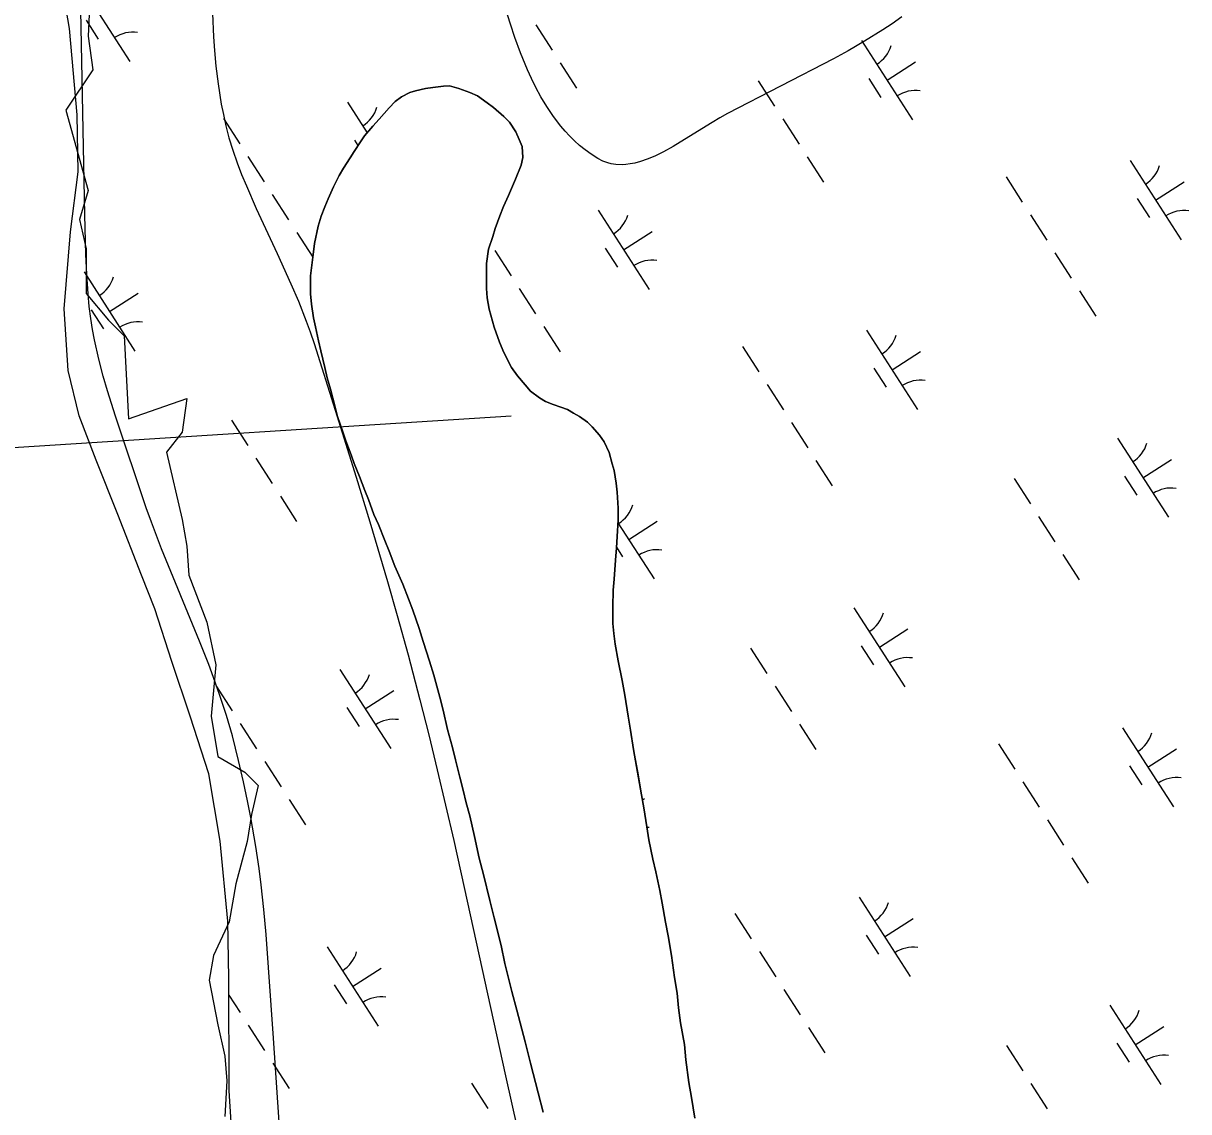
# Model space of a CAD drawing. Extents: x 3937982 to 3958556, y 219448 to 241894.
# Drawn here: x 3949325 to 3949944, y 230898 to 231475 of the extents above; entities that cross this region are included whole.
import ezdxf

# ---------------------------------------------------------------- set-up
doc = ezdxf.new("R2010")
doc.units = 0
for name, color, linetype in [('V-RIVR-EDGE', 7, 'Continuous'), ('V-SITE-VEGE', 7, 'Continuous'), ('V-TOPO-SHOR', 7, 'Continuous'), ('V-UTIL-LINE', 7, 'Continuous'), ('V-WETL-SWMP', 7, 'Continuous')]:
    doc.layers.add(name, color=color, linetype=linetype)

msp = doc.modelspace()

# ---------------------------------------------------------------- linework, layer by layer
at = {"layer": 'V-RIVR-EDGE'}
msp.add_lwpolyline([(3949360.76, 231495.951), (3949359.573, 231468.645), (3949361.947, 231450.836), (3949347.701, 231429.467), (3949359.573, 231386.727), (3949354.824, 231371.293), (3949358.386, 231355.859), (3949358.386, 231332.115), (3949370.258, 231317.869), (3949378.568, 231309.558), (3949380.943, 231265.631), (3949411.81, 231276.316), (3949409.436, 231258.508), (3949401.125, 231247.823), (3949409.436, 231212.207), (3949411.81, 231197.96), (3949412.997, 231182.526), (3949422.495, 231157.595), (3949427.244, 231135.038), (3949424.87, 231107.732), (3949428.431, 231086.362), (3949442.678, 231078.052), (3949449.801, 231070.928), (3949446.239, 231055.495), (3949443.865, 231041.248), (3949437.929, 231018.691), (3949434.367, 230998.508), (3949426.057, 230980.7), (3949423.682, 230967.641), (3949428.431, 230943.897), (3949431.993, 230927.276), (3949433.18, 230914.216), (3949431.993, 230895.221)], dxfattribs=at)
at = {"layer": 'V-SITE-VEGE'}
for points in [[(3949620.449, 231410.713), (3949617.694, 231413.185), (3949615.134, 231415.706), (3949612.761, 231418.256), (3949610.551, 231420.828), (3949606.514, 231426.073), (3949603.002, 231431.285), (3949599.936, 231436.405), (3949597.241, 231441.39), (3949594.865, 231446.213), (3949592.756, 231450.85), (3949589.08, 231459.808), (3949586.124, 231467.877), (3949583.704, 231475.07), (3949579.761, 231487.839)], [(3949461.592, 230881.758), (3949457.891, 230936.835), (3949453.932, 230991.901), (3949452.789, 231005.066), (3949451.352, 231018.198), (3949450.229, 231026.93), (3949448.519, 231038.551), (3949445.871, 231053.995), (3949444.165, 231062.793), (3949442.044, 231072.822), (3949439.391, 231084.248), (3949436.061, 231097.259), (3949432.942, 231108.068), (3949429.479, 231118.74), (3949427.007, 231125.787), (3949423.544, 231135.12), (3949418.692, 231147.467), (3949398.474, 231196.558), (3949393.043, 231210.732), (3949390.309, 231218.359), (3949373.966, 231266.931), (3949369.725, 231280.458), (3949367.492, 231288.227), (3949365.174, 231297.148), (3949362.882, 231307.404), (3949361.85, 231312.909), (3949360.904, 231318.803), (3949360.091, 231325.127), (3949359.466, 231331.914), (3949358.805, 231342.386), (3949358.305, 231352.859), (3949357.668, 231373.81), (3949355.591, 231482.297)], [(3949425.541, 231480.734), (3949426.053, 231468.229), (3949426.538, 231461.02), (3949427.292, 231452.761), (3949428.435, 231443.336), (3949430.153, 231432.641), (3949431.267, 231426.999), (3949432.617, 231421.041), (3949434.251, 231414.774), (3949436.225, 231408.204), (3949438.613, 231401.354), (3949440.989, 231395.23), (3949443.483, 231389.154), (3949448.759, 231377.106), (3949459.863, 231353.228), (3949467.16, 231337.274), (3949471.115, 231328.081), (3949475.326, 231317.462), (3949477.402, 231311.738), (3949479.465, 231305.575), (3949490.712, 231270.161), (3949501.79, 231234.669), (3949509.017, 231210.953), (3949518.387, 231179.248)], [(3949791.613, 231478.858), (3949786.443, 231475.248), (3949781.457, 231471.955), (3949771.792, 231465.985), (3949763.053, 231460.953), (3949755.232, 231456.664), (3949699.033, 231427.691), (3949694.818, 231425.324), (3949690.785, 231422.905), (3949676.216, 231413.755), (3949670.178, 231410.14), (3949664.897, 231407.24), (3949660.297, 231404.997), (3949656.301, 231403.332), (3949652.838, 231402.14), (3949649.84, 231401.329), (3949647.245, 231400.819), (3949644.998, 231400.537), (3949643.053, 231400.422), (3949639.698, 231400.549), (3949637.228, 231400.934), (3949635.405, 231401.397), (3949632.721, 231402.384), (3949630.097, 231403.748), (3949626.63, 231405.976), (3949623.421, 231408.305), (3949620.449, 231410.713)], [(3949518.387, 231179.248), (3949523.572, 231161.083), (3949529.321, 231140.271), (3949535.631, 231116.414), (3949540.333, 231097.812), (3949544.878, 231079.169), (3949553.578, 231041.793), (3949559.169, 231016.828), (3949581.066, 230916.885), (3949587.519, 230888.398)]]:
    msp.add_lwpolyline(points, dxfattribs=at)
at = {"layer": 'V-TOPO-SHOR'}
for points in [[(3949601.097, 230897.575), (3949598.496, 230907.79), (3949594.337, 230923.625), (3949591.476, 230934.863), (3949587.056, 230951.72), (3949584.455, 230961.679), (3949580.814, 230976.492), (3949578.725, 230985.946), (3949575.084, 231000.759), (3949572.743, 231009.952), (3949569.357, 231023.746), (3949567.021, 231032.429), (3949564.67, 231043.925), (3949562.065, 231054.908), (3949560.246, 231061.804), (3949558.681, 231068.443), (3949556.863, 231075.341), (3949554.522, 231084.534), (3949552.959, 231091.176), (3949550.36, 231100.626), (3949548.015, 231110.841), (3949546.197, 231117.739), (3949543.078, 231129.486), (3949540.745, 231136.89), (3949537.376, 231147.359), (3949535.299, 231154.255), (3949531.934, 231163.956), (3949529.606, 231170.081), (3949526.505, 231177.739), (3949524.439, 231182.589), (3949522.372, 231187.436), (3949519.27, 231195.35), (3949516.943, 231200.965), (3949513.584, 231209.389), (3949511.26, 231214.746), (3949508.413, 231222.662), (3949506.347, 231227.509), (3949503.502, 231234.913), (3949500.659, 231241.804), (3949499.105, 231246.398), (3949496.26, 231253.802), (3949494.706, 231258.653), (3949491.857, 231266.823), (3949490.555, 231272.443), (3949488.216, 231281.38), (3949486.399, 231287.254), (3949485.099, 231292.873), (3949483.016, 231301.559), (3949481.713, 231306.923), (3949480.147, 231314.33), (3949479.102, 231319.182), (3949478.049, 231326.338), (3949477.515, 231331.962), (3949477.474, 231341.421), (3949478.709, 231351.397), (3949479.7, 231358.561), (3949481.705, 231367.775), (3949483.217, 231373.151), (3949485.242, 231378.017), (3949487.011, 231382.371), (3949489.797, 231388.775), (3949492.84, 231394.669), (3949495.124, 231398.515), (3949498.679, 231404.156), (3949500.711, 231407.488), (3949504.012, 231412.616), (3949506.3, 231415.694), (3949510.625, 231420.826), (3949513.932, 231424.677), (3949519.276, 231430.581), (3949522.585, 231433.917), (3949525.899, 231436.489), (3949530.235, 231438.81), (3949533.298, 231439.59), (3949538.662, 231440.891), (3949542.496, 231441.419), (3949548.118, 231442.209), (3949551.442, 231442.226), (3949556.306, 231440.966)], [(3949556.306, 231440.966), (3949562.196, 231438.691), (3949566.294, 231436.92), (3949571.424, 231433.362), (3949574.758, 231430.821), (3949580.148, 231425.985), (3949583.231, 231422.93), (3949586.575, 231417.83), (3949588.383, 231413.748), (3949589.934, 231410.175), (3949590.214, 231404.295), (3949589.465, 231400.201), (3949586.43, 231392.773), (3949582.631, 231384.063), (3949580.099, 231378.173), (3949578.076, 231373.305), (3949575.547, 231366.646), (3949574.287, 231362.294), (3949572.016, 231355.636), (3949571.025, 231347.963), (3949571.049, 231342.593), (3949571.084, 231334.667), (3949571.36, 231329.809), (3949572.409, 231323.677), (3949575.006, 231314.228), (3949577.853, 231306.314), (3949580.179, 231300.699), (3949584.304, 231292.792), (3949587.39, 231288.458), (3949591.502, 231283.616), (3949594.329, 231280.307), (3949599.203, 231276.747), (3949602.279, 231274.716), (3949606.377, 231273.198), (3949610.475, 231271.683), (3949614.059, 231270.419), (3949617.135, 231268.644), (3949620.467, 231266.868), (3949624.572, 231263.816), (3949627.14, 231261.271), (3949630.992, 231256.941), (3949633.566, 231253.374), (3949636.147, 231247.758), (3949637.707, 231241.628), (3949638.746, 231238.055), (3949639.796, 231231.411), (3949640.329, 231226.555), (3949640.878, 231218.119), (3949640.904, 231211.984), (3949640.431, 231203.032), (3949639.946, 231197.15), (3949639.463, 231190.5), (3949638.738, 231180.524), (3949638.252, 231174.642), (3949638.035, 231165.693), (3949638.074, 231156.999), (3949638.609, 231151.631), (3949639.399, 231146.009), (3949640.972, 231137.068), (3949643.063, 231126.594), (3949644.374, 231118.929), (3949646.213, 231107.687), (3949647.523, 231100.277), (3949649.1, 231090.058), (3949649.627, 231086.99), (3949651.462, 231076.517), (3949653.297, 231066.041), (3949654.603, 231059.143), (3949656.182, 231048.922), (3949657.235, 231042.022), (3949659.324, 231031.805), (3949660.887, 231025.165), (3949662.976, 231015.201), (3949664.282, 231008.56), (3949666.117, 230998.34), (3949667.426, 230991.187), (3949669.261, 230980.711), (3949670.846, 230968.956), (3949672.161, 230960.78), (3949672.962, 230952.856), (3949674.018, 230944.935), (3949676.114, 230933.439), (3949676.916, 230925.259), (3949678.502, 230913.25), (3949679.814, 230905.328), (3949681.651, 230894.343)]]:
    msp.add_lwpolyline(points, dxfattribs=at)
at = {"layer": 'V-UTIL-LINE'}
msp.add_line((3947679.344, 231146.765), (3949584.13, 231267.067), dxfattribs=at)
at = {"layer": 'V-WETL-SWMP'}
for p, q in [((3949349.582, 231472.805), (3949342.005, 231517.083)), ((3949354.589, 231497.304), (3949381.652, 231455.261)), ((3949358.385, 231477.152), (3949364.88, 231467.061)), ((3949597.137, 231474.687), (3949605.797, 231461.233)), ((3949353.667, 231426.958), (3949349.582, 231472.805)), ((3949770.152, 231466.345), (3949797.214, 231424.302)), ((3949610.127, 231454.506), (3949618.787, 231441.052)), ((3949783.683, 231445.323), (3949798.818, 231455.066)), ((3949715.286, 231444.948), (3949723.946, 231431.494)), ((3949773.948, 231446.192), (3949780.443, 231436.102)), ((3949530.235, 231438.809), (3949525.898, 231436.489)), ((3949533.299, 231439.59), (3949530.235, 231438.809)), ((3949538.663, 231440.891), (3949533.299, 231439.59)), ((3949542.496, 231441.419), (3949538.663, 231440.891)), ((3949548.118, 231442.21), (3949542.496, 231441.419)), ((3949551.442, 231442.225), (3949548.118, 231442.21)), ((3949556.305, 231440.967), (3949551.442, 231442.225)), ((3949562.196, 231438.692), (3949556.305, 231440.967)), ((3949566.294, 231436.92), (3949562.196, 231438.692)), ((3949571.423, 231433.362), (3949566.294, 231436.92)), ((3949497.155, 231433.614), (3949507.655, 231417.302)), ((3949522.585, 231433.918), (3949519.276, 231430.58)), ((3949525.898, 231436.489), (3949522.585, 231433.918)), ((3949574.758, 231430.82), (3949571.423, 231433.362)), ((3949580.149, 231425.985), (3949574.758, 231430.82)), ((3949354.187, 231396.642), (3949353.667, 231426.958)), ((3949431.29, 231425.019), (3949439.95, 231411.565)), ((3949513.932, 231424.676), (3949510.625, 231420.827)), ((3949519.276, 231430.58), (3949513.932, 231424.676)), ((3949583.23, 231422.93), (3949580.149, 231425.985)), ((3949728.276, 231424.767), (3949736.935, 231411.313)), ((3949510.625, 231420.827), (3949506.3, 231415.694)), ((3949586.576, 231417.831), (3949583.23, 231422.93)), ((3949504.012, 231412.616), (3949500.71, 231407.488)), ((3949500.951, 231413.461), (3949502.753, 231410.661)), ((3949506.3, 231415.694), (3949504.012, 231412.616)), ((3949588.383, 231413.748), (3949586.576, 231417.831)), ((3949589.933, 231410.175), (3949588.383, 231413.748)), ((3949500.71, 231407.488), (3949498.679, 231404.155)), ((3949590.214, 231404.295), (3949589.933, 231410.175)), ((3949444.28, 231404.838), (3949452.94, 231391.384)), ((3949498.679, 231404.155), (3949495.124, 231398.515)), ((3949586.429, 231392.773), (3949589.465, 231400.201)), ((3949589.465, 231400.201), (3949590.214, 231404.295)), ((3949741.265, 231404.586), (3949749.925, 231391.132)), ((3949912.718, 231402.655), (3949939.78, 231360.611)), ((3949350.049, 231364.752), (3949354.187, 231396.642)), ((3949492.84, 231394.67), (3949489.797, 231388.776)), ((3949495.124, 231398.515), (3949492.84, 231394.67)), ((3949846.853, 231394.06), (3949855.513, 231380.606)), ((3949489.797, 231388.776), (3949487.012, 231382.372)), ((3949582.631, 231384.063), (3949586.429, 231392.773)), ((3949926.249, 231381.633), (3949941.384, 231391.375)), ((3949457.27, 231384.657), (3949465.93, 231371.204)), ((3949487.012, 231382.372), (3949485.241, 231378.017)), ((3949580.1, 231378.172), (3949582.631, 231384.063)), ((3949916.514, 231382.502), (3949923.009, 231372.412)), ((3949485.241, 231378.017), (3949483.217, 231373.151)), ((3949578.075, 231373.305), (3949580.1, 231378.172)), ((3949630.284, 231376.315), (3949657.347, 231334.272)), ((3949483.217, 231373.151), (3949481.706, 231367.775)), ((3949575.547, 231366.646), (3949578.075, 231373.305)), ((3949859.842, 231373.879), (3949868.502, 231360.425)), ((3949346.727, 231323.925), (3949350.049, 231364.752)), ((3949470.26, 231364.477), (3949478.703, 231351.359)), ((3949481.706, 231367.775), (3949479.7, 231358.561)), ((3949574.287, 231362.294), (3949575.547, 231366.646)), ((3949643.816, 231355.294), (3949658.951, 231365.036)), ((3949479.7, 231358.561), (3949478.708, 231351.398)), ((3949572.015, 231355.636), (3949574.287, 231362.294)), ((3949478.708, 231351.398), (3949477.473, 231341.421)), ((3949571.025, 231347.962), (3949572.015, 231355.636)), ((3949575.418, 231354.918), (3949584.078, 231341.464)), ((3949634.08, 231356.163), (3949640.575, 231346.072)), ((3949872.832, 231353.698), (3949881.492, 231340.244)), ((3949571.049, 231342.592), (3949571.025, 231347.962)), ((3949357.288, 231343.584), (3949384.35, 231301.541)), ((3949477.473, 231341.421), (3949477.514, 231331.961)), ((3949571.083, 231334.666), (3949571.049, 231342.592)), ((3949370.819, 231322.563), (3949385.955, 231332.305)), ((3949477.514, 231331.961), (3949478.049, 231326.338)), ((3949571.36, 231329.809), (3949571.083, 231334.666)), ((3949588.408, 231334.737), (3949597.068, 231321.284)), ((3949885.822, 231333.517), (3949894.482, 231320.064)), ((3949478.049, 231326.338), (3949479.103, 231319.183)), ((3949572.409, 231323.678), (3949571.36, 231329.809)), ((3949348.812, 231291.284), (3949346.727, 231323.925)), ((3949361.084, 231323.432), (3949367.579, 231313.342)), ((3949575.006, 231314.228), (3949572.409, 231323.678)), ((3949479.103, 231319.183), (3949480.147, 231314.33)), ((3949480.147, 231314.33), (3949481.713, 231306.922)), ((3949577.853, 231306.314), (3949575.006, 231314.228)), ((3949601.398, 231314.557), (3949610.058, 231301.103)), ((3949481.713, 231306.922), (3949483.015, 231301.558)), ((3949772.85, 231312.625), (3949799.913, 231270.582)), ((3949483.015, 231301.558), (3949485.098, 231292.874)), ((3949580.179, 231300.699), (3949577.853, 231306.314)), ((3949706.985, 231304.03), (3949715.645, 231290.576)), ((3949786.381, 231291.603), (3949801.517, 231301.346)), ((3949584.304, 231292.791), (3949580.179, 231300.699)), ((3949354.746, 231267.211), (3949348.812, 231291.284)), ((3949485.098, 231292.874), (3949486.4, 231287.254)), ((3949587.391, 231288.458), (3949584.304, 231292.791)), ((3949591.503, 231283.617), (3949587.391, 231288.458)), ((3949776.646, 231292.473), (3949783.141, 231282.382)), ((3949486.4, 231287.254), (3949488.215, 231281.381)), ((3949594.329, 231280.306), (3949591.503, 231283.617)), ((3949719.975, 231283.849), (3949728.635, 231270.396)), ((3949488.215, 231281.381), (3949490.555, 231272.442)), ((3949599.203, 231276.747), (3949594.329, 231280.306)), ((3949602.28, 231274.715), (3949599.203, 231276.747)), ((3949490.555, 231272.442), (3949491.858, 231266.823)), ((3949606.377, 231273.199), (3949602.28, 231274.715)), ((3949610.475, 231271.682), (3949606.377, 231273.199)), ((3949614.06, 231270.419), (3949610.475, 231271.682)), ((3949617.136, 231268.643), (3949614.06, 231270.419)), ((3949363.788, 231243.54), (3949354.746, 231267.211)), ((3949435.551, 231264.889), (3949444.211, 231251.435)), ((3949491.858, 231266.823), (3949494.706, 231258.653)), ((3949620.467, 231266.867), (3949617.136, 231268.643)), ((3949624.572, 231263.817), (3949620.467, 231266.867)), ((3949627.139, 231261.271), (3949624.572, 231263.817)), ((3949732.965, 231263.669), (3949741.625, 231250.215)), ((3949494.706, 231258.653), (3949496.261, 231253.802)), ((3949630.993, 231256.941), (3949627.139, 231261.271)), ((3949496.261, 231253.802), (3949499.105, 231246.399)), ((3949633.566, 231253.373), (3949630.993, 231256.941)), ((3949636.147, 231247.759), (3949633.566, 231253.373)), ((3949905.98, 231255.326), (3949933.042, 231213.283)), ((3949499.105, 231246.399), (3949500.659, 231241.804)), ((3949637.707, 231241.629), (3949636.147, 231247.759)), ((3949375.184, 231214.826), (3949363.788, 231243.54)), ((3949448.541, 231244.708), (3949457.201, 231231.254)), ((3949500.659, 231241.804), (3949503.502, 231234.913)), ((3949638.746, 231238.054), (3949637.707, 231241.629)), ((3949745.955, 231243.488), (3949754.615, 231230.034)), ((3949919.511, 231234.305), (3949934.646, 231244.047)), ((3949503.502, 231234.913), (3949506.346, 231227.51)), ((3949639.797, 231231.411), (3949638.746, 231238.054)), ((3949851.113, 231233.929), (3949859.773, 231220.476)), ((3949909.776, 231235.174), (3949916.27, 231225.084)), ((3949506.346, 231227.51), (3949508.413, 231222.661)), ((3949640.329, 231226.555), (3949639.797, 231231.411)), ((3949640.877, 231218.12), (3949640.329, 231226.555)), ((3949461.531, 231224.527), (3949470.191, 231211.073)), ((3949508.413, 231222.661), (3949511.259, 231214.747)), ((3949387.761, 231182.619), (3949375.184, 231214.826)), ((3949511.259, 231214.747), (3949513.584, 231209.388)), ((3949640.904, 231211.983), (3949640.877, 231218.12)), ((3949513.584, 231209.388), (3949516.944, 231200.965)), ((3949640.431, 231203.032), (3949640.904, 231211.983)), ((3949640.821, 231210.418), (3949660.045, 231180.552)), ((3949646.514, 231201.574), (3949661.65, 231211.316)), ((3949864.103, 231213.749), (3949872.763, 231200.295)), ((3949639.945, 231197.149), (3949640.431, 231203.032)), ((3949516.944, 231200.965), (3949519.269, 231195.35)), ((3949639.462, 231190.5), (3949639.945, 231197.149)), ((3949639.972, 231197.482), (3949643.274, 231192.353)), ((3949519.269, 231195.35), (3949522.372, 231187.437)), ((3949638.738, 231180.525), (3949639.462, 231190.5)), ((3949877.093, 231193.568), (3949885.753, 231180.114)), ((3949522.372, 231187.437), (3949524.438, 231182.588)), ((3949394.835, 231164.77), (3949387.761, 231182.619)), ((3949524.438, 231182.588), (3949526.505, 231177.739)), ((3949526.505, 231177.739), (3949529.606, 231170.081)), ((3949638.253, 231174.642), (3949638.738, 231180.525)), ((3949638.036, 231165.692), (3949638.253, 231174.642)), ((3949403.896, 231136.823), (3949394.835, 231164.77)), ((3949529.606, 231170.081), (3949531.934, 231163.955)), ((3949638.073, 231156.999), (3949638.036, 231165.692)), ((3949766.112, 231165.297), (3949793.175, 231123.254)), ((3949531.934, 231163.955), (3949535.3, 231154.254)), ((3949535.3, 231154.254), (3949537.375, 231147.359)), ((3949638.608, 231151.632), (3949638.073, 231156.999)), ((3949779.643, 231144.275), (3949794.779, 231154.018)), ((3949537.375, 231147.359), (3949540.744, 231136.89)), ((3949639.399, 231146.01), (3949638.608, 231151.632)), ((3949640.972, 231137.068), (3949639.399, 231146.01)), ((3949711.246, 231143.9), (3949719.906, 231130.446)), ((3949769.908, 231145.145), (3949776.403, 231135.054)), ((3949413.739, 231107.714), (3949403.896, 231136.823)), ((3949540.744, 231136.89), (3949543.077, 231129.486)), ((3949643.062, 231126.594), (3949640.972, 231137.068)), ((3949493.116, 231132.566), (3949520.178, 231090.523)), ((3949543.077, 231129.486), (3949546.196, 231117.738)), ((3949427.251, 231123.971), (3949435.911, 231110.517)), ((3949506.647, 231111.544), (3949521.782, 231121.287)), ((3949644.374, 231118.929), (3949643.062, 231126.594)), ((3949724.236, 231123.719), (3949732.896, 231110.265)), ((3949546.196, 231117.738), (3949548.016, 231110.842)), ((3949646.212, 231107.687), (3949644.374, 231118.929)), ((3949496.912, 231112.414), (3949503.407, 231102.323)), ((3949548.016, 231110.842), (3949550.361, 231100.625)), ((3949423.588, 231077.05), (3949413.739, 231107.714)), ((3949440.241, 231103.79), (3949448.901, 231090.337)), ((3949647.523, 231100.278), (3949646.212, 231107.687)), ((3949737.226, 231103.538), (3949745.886, 231090.085)), ((3949550.361, 231100.625), (3949552.959, 231091.176)), ((3949649.101, 231090.057), (3949647.523, 231100.278)), ((3949908.678, 231101.607), (3949935.74, 231059.564)), ((3949552.959, 231091.176), (3949554.521, 231084.535)), ((3949842.813, 231093.012), (3949851.473, 231079.558)), ((3949922.209, 231080.585), (3949937.345, 231090.328)), ((3949554.521, 231084.535), (3949556.862, 231075.34)), ((3949649.626, 231086.991), (3949649.101, 231090.057)), ((3949653.296, 231066.041), (3949649.626, 231086.991)), ((3949453.231, 231083.61), (3949461.891, 231070.156)), ((3949912.474, 231081.454), (3949918.969, 231071.364)), ((3949429.573, 231041.317), (3949423.588, 231077.05)), ((3949556.862, 231075.34), (3949558.682, 231068.444)), ((3949855.803, 231072.831), (3949864.463, 231059.377)), ((3949558.682, 231068.444), (3949560.245, 231061.803)), ((3949654.604, 231059.143), (3949653.296, 231066.041)), ((3949466.22, 231063.429), (3949474.88, 231049.975)), ((3949560.245, 231061.803), (3949562.064, 231054.908)), ((3949653.819, 231063.285), (3949654.912, 231063.988)), ((3949562.064, 231054.908), (3949564.669, 231043.924)), ((3949656.182, 231048.922), (3949654.604, 231059.143)), ((3949657.235, 231042.023), (3949656.182, 231048.922)), ((3949868.793, 231052.65), (3949877.453, 231039.197)), ((3949433.643, 230998.967), (3949429.573, 231041.317)), ((3949564.669, 231043.924), (3949567.02, 231032.429)), ((3949659.325, 231031.805), (3949657.235, 231042.023)), ((3949567.02, 231032.429), (3949569.358, 231023.746)), ((3949660.887, 231025.164), (3949659.325, 231031.805)), ((3949881.783, 231032.47), (3949890.443, 231019.016)), ((3949569.358, 231023.746), (3949572.742, 231009.953)), ((3949662.976, 231015.201), (3949660.887, 231025.164)), ((3949572.742, 231009.953), (3949575.083, 231000.759)), ((3949664.283, 231008.559), (3949662.976, 231015.201)), ((3949768.811, 231011.577), (3949795.873, 230969.534)), ((3949666.117, 230998.34), (3949664.283, 231008.559)), ((3949434.163, 230968.651), (3949433.643, 230998.967)), ((3949575.083, 231000.759), (3949578.726, 230985.945)), ((3949667.426, 230991.186), (3949666.117, 230998.34)), ((3949702.946, 231002.982), (3949711.606, 230989.529)), ((3949782.342, 230990.556), (3949797.478, 231000.298)), ((3949772.607, 230991.425), (3949779.102, 230981.335)), ((3949486.378, 230985.238), (3949513.44, 230943.195)), ((3949578.726, 230985.945), (3949580.813, 230976.493)), ((3949669.261, 230980.711), (3949667.426, 230991.186)), ((3949670.846, 230968.956), (3949669.261, 230980.711)), ((3949715.936, 230982.802), (3949724.596, 230969.348)), ((3949499.909, 230964.216), (3949515.044, 230973.959)), ((3949580.813, 230976.493), (3949584.456, 230961.679)), ((3949434.421, 230908.794), (3949434.163, 230968.651)), ((3949672.16, 230960.78), (3949670.846, 230968.956)), ((3949490.174, 230965.086), (3949496.669, 230954.995)), ((3949584.456, 230961.679), (3949587.056, 230951.719)), ((3949672.961, 230952.857), (3949672.16, 230960.78)), ((3949728.926, 230962.621), (3949737.586, 230949.167)), ((3949434.202, 230959.662), (3949440.172, 230950.387)), ((3949901.94, 230954.279), (3949929.002, 230912.236)), ((3949587.056, 230951.719), (3949591.476, 230934.863)), ((3949674.018, 230944.935), (3949672.961, 230952.857)), ((3949444.502, 230943.66), (3949453.162, 230930.206)), ((3949676.113, 230933.439), (3949674.018, 230944.935)), ((3949741.916, 230942.44), (3949750.576, 230928.986)), ((3949915.471, 230933.257), (3949930.607, 230943)), ((3949591.476, 230934.863), (3949594.337, 230923.625)), ((3949676.916, 230925.26), (3949676.113, 230933.439)), ((3949847.074, 230932.882), (3949855.734, 230919.428)), ((3949905.736, 230934.126), (3949912.231, 230924.036)), ((3949457.491, 230923.479), (3949466.151, 230910.026)), ((3949594.337, 230923.625), (3949598.496, 230907.79)), ((3949678.502, 230913.25), (3949676.916, 230925.26)), ((3949563.079, 230912.953), (3949571.739, 230899.499)), ((3949679.815, 230905.329), (3949678.502, 230913.25)), ((3949860.064, 230912.701), (3949868.724, 230899.247)), ((3949437.769, 230853.615), (3949434.421, 230908.794)), ((3949598.496, 230907.79), (3949601.097, 230897.574)), ((3949681.652, 230894.343), (3949679.815, 230905.329))]:
    msp.add_line(p, q, dxfattribs=at)
for centre, start, end in [((3949383.27, 231453.185), 81.996677, 123.540335), ((3949768.932, 231468.678), 301.99668, 343.540338), ((3949798.832, 231422.226), 81.996677, 123.540335), ((3949495.936, 231435.947), 301.99668, 343.540338), ((3949911.498, 231404.987), 301.99668, 343.540338), ((3949941.398, 231358.536), 81.996677, 123.540335), ((3949629.065, 231378.648), 301.99668, 343.540338), ((3949658.965, 231332.196), 81.996677, 123.540335), ((3949356.069, 231345.917), 301.99668, 343.540338), ((3949385.969, 231299.465), 81.996677, 123.540335), ((3949771.631, 231314.958), 301.99668, 343.540338), ((3949801.531, 231268.506), 81.996677, 123.540335), ((3949904.76, 231257.659), 301.99668, 343.540338), ((3949934.66, 231211.207), 81.996677, 123.540335), ((3949631.764, 231224.928), 301.99668, 343.540338), ((3949661.664, 231178.477), 81.996677, 123.540335), ((3949764.893, 231167.63), 301.99668, 343.540338), ((3949794.793, 231121.178), 81.996677, 123.540335), ((3949491.897, 231134.899), 301.99668, 343.540338), ((3949521.797, 231088.447), 81.996677, 123.540335), ((3949907.459, 231103.94), 301.99668, 343.540338), ((3949937.359, 231057.488), 81.996677, 123.540335), ((3949654.926, 231031.148), 81.996677, 85.814194), ((3949767.592, 231013.91), 301.99668, 343.540338), ((3949485.159, 230987.571), 301.99668, 343.540338), ((3949797.492, 230967.458), 81.996677, 123.540335), ((3949515.059, 230941.119), 81.996677, 123.540335), ((3949900.721, 230956.612), 301.99668, 343.540338), ((3949930.621, 230910.16), 81.996677, 123.540335)]:
    msp.add_arc(centre, 17.623, start, end, dxfattribs=at)

doc.saveas('drawing.dxf')
